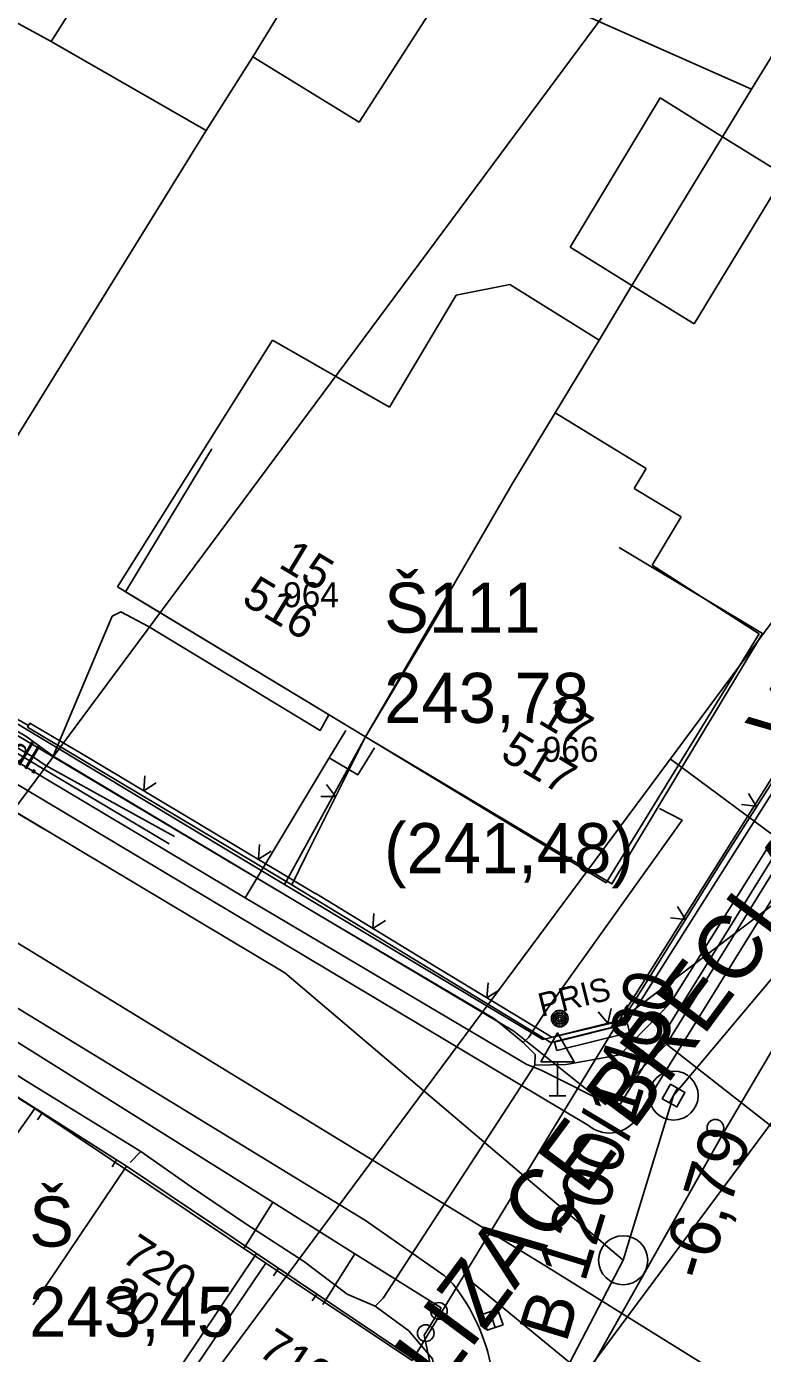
# Model space of a CAD drawing. Extents: x -601580 to 4, y -1204314 to 4.
# Drawn here: x -600257.89 to -600235.86, y -1203727.59 to -1203687.85 of the extents above; entities that cross this region are included whole.
import ezdxf

# ---------------------------------------------------------------- set-up
doc = ezdxf.new("R2010")
doc.units = 0
for name, color, linetype in [('00-EON NN', 7, 'Continuous'), ('00-EON VN', 7, 'Continuous'), ('00-INNOGY-NTL', 7, 'Continuous'), ('00-KN-HRANICE PARCEL', 7, 'Continuous'), ('00-KN-PARC. CISLA', 7, 'Continuous'), ('00-KN-VNITRNI KRESBA', 7, 'Continuous'), ('00-POLOHOPIS', 7, 'Continuous'), ('00-RAZÍTKO', 7, 'Continuous'), ('00-SITE KOM. KABEL', 7, 'Continuous'), ('00-VAK-KANAL-POTRUBI', 7, 'Continuous'), ('00-VAK-VODA-RAD IGIS', 7, 'Continuous'), ('Vrstva 25', 7, 'Continuous'), ('Vrstva 27', 7, 'Continuous'), ('Vrstva 28', 7, 'Continuous'), ('Vrstva 31', 7, 'Continuous'), ('Vrstva 34', 7, 'Continuous'), ('Vrstva 40', 7, 'Continuous'), ('Vrstva 6', 7, 'Continuous')]:
    doc.layers.add(name, color=color, linetype=linetype)

# ---------------------------------------------------------------- blocks, each defined once
blk = doc.blocks.new('6.30_148')
at = {"layer": 'Vrstva 27'}
blk.add_line((-0.25, -0.001), (0.25, 0.001), dxfattribs=at)
blk.add_lwpolyline([(-0.25, -0.25), (0.25, -0.25), (0.25, 0.25), (-0.25, 0.25)], close=True, dxfattribs=at)
blk = doc.blocks.new('6.30_154')
at = {"layer": 'Vrstva 27'}
blk.add_line((-0.25, 0), (0.25, 0), dxfattribs=at)
blk.add_lwpolyline([(-0.25, -0.251), (0.251, -0.25), (0.25, 0.251), (-0.251, 0.25)], close=True, dxfattribs=at)
blk = doc.blocks.new('6.01A_1448')
at = {"layer": 'Vrstva 25'}
for radius in [0.25, 0.2, 0.15, 0.1, 0.05]:
    blk.add_circle((0, 0), radius, dxfattribs=at)
blk = doc.blocks.new('6.14B_4')
at = {"layer": 'Vrstva 31'}
blk.add_circle((0, 0), 0.25, dxfattribs=at)
blk = doc.blocks.new('6.14B_6')
at = {"layer": 'Vrstva 31'}
blk.add_circle((0, 0), 0.25, dxfattribs=at)
blk = doc.blocks.new('6.14A_564')
at = {"layer": 'Vrstva 28'}
blk.add_circle((0, 0), 0.25, dxfattribs=at)
blk = doc.blocks.new('DL_38')
at = {"layer": 'Vrstva 40'}
blk.add_text('dl.', height=0.75, rotation=360, dxfattribs=at).set_placement((-0.174, -0.375))
blk = doc.blocks.new('VCHOD_1492')
at = {"layer": 'Vrstva 6'}
blk.add_line((0, 0.25), (0, 0), dxfattribs=at)
blk = doc.blocks.new('VCHOD_1494')
at = {"layer": 'Vrstva 6'}
blk.add_line((0, 0.25), (0, 0), dxfattribs=at)
blk = doc.blocks.new('VCHOD_1496')
at = {"layer": 'Vrstva 6'}
blk.add_line((-0.001, 0.25), (0, 0), dxfattribs=at)
blk = doc.blocks.new('VCHOD_1498')
at = {"layer": 'Vrstva 6'}
blk.add_line((-0.001, 0.25), (0, 0), dxfattribs=at)
blk = doc.blocks.new('5.270')
at = {"layer": 'Vrstva 34'}
for p, q in [((0, 1.018), (0, 0)), ((-0.25, 0), (0.25, 0))]:
    blk.add_line(p, q, dxfattribs=at)
blk.add_lwpolyline([(-0.5, 1.018), (0.5, 1.018), (0, 1.884)], close=True, dxfattribs=at)

msp = doc.modelspace()

# ---------------------------------------------------------------- linework, layer by layer
at = {"layer": '00-EON NN'}
msp.add_lwpolyline([(-600282.9, -1203694.38), (-600277.222, -1203697.801), (-600276.338, -1203698.576), (-600276.108, -1203698.717), (-600273.765, -1203700.301), (-600270.863, -1203701.921), (-600267.571, -1203704.079), (-600264.606, -1203705.854), (-600263.018, -1203706.814), (-600262.162, -1203707.101), (-600261.863, -1203706.583), (-600261.619, -1203706.961), (-600261.8, -1203707.274), (-600261.667, -1203707.418), (-600257.658, -1203709.748), (-600257.335, -1203709.974), (-600253.469, -1203712.108)], dxfattribs=at)
at = {"layer": '00-EON VN'}
msp.add_lwpolyline([(-600253.622, -1203712.322), (-600258.967, -1203709.149), (-600259.807, -1203708.439), (-600275.307, -1203699.269), (-600292.687, -1203688.819), (-600307.187, -1203679.949), (-600308.007, -1203680.199), (-600311.007, -1203684.889), (-600311.727, -1203685.219), (-600313.007, -1203684.869)], dxfattribs=at)
at = {"layer": '00-INNOGY-NTL'}
for p, q in [((-600248.83, -1203709.75), (-600248.33, -1203708.93)), ((-600251.35, -1203713.94), (-600248.83, -1203709.75)), ((-600251.4, -1203724.46), (-600250.52, -1203723.06)), ((-600249.02, -1203726.12), (-600248.07, -1203724.6))]:
    msp.add_line(p, q, dxfattribs=at)
for points in [[(-600240.2, -1203720.25), (-600231.48, -1203706.17), (-600223.49, -1203693.36), (-600215.31, -1203680.24), (-600213.87, -1203677.91), (-600208.88, -1203669.89), (-600204.63, -1203662.71), (-600203.15, -1203660.33), (-600198.88, -1203653.48), (-600198.19, -1203652.37), (-600196.44, -1203649.71), (-600194.5, -1203646.75), (-600192.66, -1203646.1), (-600191.34, -1203644.27), (-600190.94, -1203641.91), (-600187.06, -1203637.49), (-600183.73, -1203633.69), (-600183.52, -1203633.46), (-600182, -1203631.75)], [(-600240.2, -1203720.25), (-600242.49, -1203719.1), (-600242.92, -1203718.93), (-600251.35, -1203713.94), (-600251.9, -1203713.61), (-600266.36, -1203704.99), (-600266.82, -1203704.7), (-600272.19, -1203701.39), (-600276.83, -1203698.64), (-600283.58, -1203694.63), (-600285.57, -1203693.43), (-600296.81, -1203686.68), (-600301.28, -1203684), (-600307.41, -1203679.95), (-600309.24, -1203678.67), (-600322.08, -1203669.74)], [(-600313.19, -1203684.18), (-600311.2, -1203685.34), (-600309.19, -1203686.55), (-600308.85, -1203686.75), (-600303.69, -1203689.82), (-600294.98, -1203695.01), (-600276.12, -1203706.69), (-600274.1, -1203707.89), (-600273.98, -1203707.97), (-600271.3, -1203709.76), (-600267.96, -1203712), (-600267.43, -1203712.34), (-600262.98, -1203715.2), (-600259.56, -1203717.4), (-600250.52, -1203723.06), (-600248.07, -1203724.6), (-600245.48, -1203726.22)], [(-600247.48, -1203709.45), (-600247.98, -1203710.26), (-600248.83, -1203709.75)], [(-600295.95, -1203801.21), (-600295.65, -1203800.81), (-600287.36, -1203789.82), (-600286.53, -1203788.7), (-600278.7, -1203778.11), (-600278.55, -1203777.91), (-600275.98, -1203774.4), (-600270.38, -1203766.79), (-600268.42, -1203764.21), (-600266.21, -1203761.3), (-600264.99, -1203760.1), (-600261.02, -1203756.81), (-600258.4, -1203754.89), (-600252.86, -1203745.77), (-600247.26, -1203737.18), (-600244.78, -1203732.86), (-600245.17, -1203730.96), (-600245.99, -1203727.04), (-600245.48, -1203726.22)]]:
    msp.add_lwpolyline(points, dxfattribs=at)
at = {"layer": '00-KN-HRANICE PARCEL'}
for p, q in [((-600236.19, -1203689.73), (-600226.69, -1203674.22)), ((-600257.16, -1203688.3), (-600249.03, -1203675.41)), ((-600257.16, -1203688.3), (-600264, -1203684.55)), ((-600252.52, -1203690.96), (-600257.16, -1203688.3)), ((-600237.06, -1203691.15), (-600236.19, -1203689.73)), ((-600262.06, -1203706.4), (-600252.52, -1203690.96)), ((-600239.77, -1203695.61), (-600237.06, -1203691.15)), ((-600235.2, -1203692.3), (-600237.06, -1203691.15)), ((-600240.17, -1203717.65), (-600227.62, -1203697.68)), ((-600215.29, -1203698.75), (-600240.17, -1203717.65)), ((-600262.06, -1203706.4), (-600250.17, -1203713.54)), ((-600257.65, -1203720.25), (-600264.74, -1203715.78)), ((-600240.17, -1203717.65), (-600244.8, -1203725.25)), ((-600250.73, -1203724.88), (-600257.65, -1203720.25)), ((-600246.35, -1203727.8), (-600250.73, -1203724.88)), ((-600246.35, -1203727.8), (-600244.8, -1203725.25)), ((-600244.8, -1203725.25), (-600237.69, -1203731.09))]:
    msp.add_line(p, q, dxfattribs=at)
for points in [[(-600248.18, -1203683.94), (-600251.12, -1203688.76), (-600252.52, -1203690.96)], [(-600236.19, -1203689.73), (-600244.83, -1203685.88), (-600248.18, -1203683.94)], [(-600250.17, -1203713.54), (-600247.75, -1203709.12), (-600243.37, -1203701.56), (-600242.07, -1203699.42), (-600240.75, -1203697.24), (-600239.77, -1203695.61)], [(-600250.17, -1203713.54), (-600242.44, -1203718.18), (-600240.17, -1203717.65)], [(-600257.65, -1203720.25), (-600262.89, -1203727.66), (-600264.97, -1203730.6), (-600269.27, -1203736.69)], [(-600250.73, -1203724.88), (-600257.41, -1203734.73), (-600263.01, -1203742.99)]]:
    msp.add_lwpolyline(points, dxfattribs=at)
at = {"layer": '00-KN-VNITRNI KRESBA'}
for p, q in [((-600244.83, -1203685.88), (-600247.94, -1203690.71)), ((-600247.94, -1203690.71), (-600251.12, -1203688.76)), ((-600238.92, -1203689.99), (-600241.62, -1203694.46)), ((-600237.06, -1203691.15), (-600238.92, -1203689.99)), ((-600237.91, -1203696.75), (-600235.2, -1203692.3)), ((-600241.62, -1203694.46), (-600239.77, -1203695.61)), ((-600245.03, -1203695.89), (-600243.43, -1203695.58)), ((-600240.75, -1203697.24), (-600243.43, -1203695.58)), ((-600239.77, -1203695.61), (-600237.91, -1203696.75)), ((-600247.03, -1203699.25), (-600245.03, -1203695.89)), ((-600255.17, -1203704.63), (-600250.53, -1203697.24)), ((-600250.53, -1203697.24), (-600247.03, -1203699.25)), ((-600242.07, -1203699.42), (-600239.34, -1203701.09)), ((-600239.7, -1203701.68), (-600239.34, -1203701.09)), ((-600239.7, -1203701.68), (-600238.3, -1203702.53)), ((-600239.16, -1203703.98), (-600238.3, -1203702.53)), ((-600235.96, -1203706.04), (-600239.16, -1203703.98)), ((-600247.75, -1203709.12), (-600255.17, -1203704.63)), ((-600240.54, -1203713.49), (-600235.96, -1203706.04)), ((-600240.54, -1203713.49), (-600247.75, -1203709.12))]:
    msp.add_line(p, q, dxfattribs=at)
at = {"layer": '00-POLOHOPIS'}
for p, q in [((-600225.374, -1203697.491), (-600239.687, -1203720.623)), ((-600275.949, -1203706.383), (-600247.749, -1203723.603)), ((-600241.072, -1203720.758), (-600262.433, -1203708.004)), ((-600257.838, -1203708.785), (-600258.776, -1203708.263)), ((-600257.868, -1203708.836), (-600257.791, -1203708.707)), ((-600242.083, -1203718.26), (-600239.905, -1203717.719)), ((-600242.021, -1203718.513), (-600239.843, -1203717.972)), ((-600239.843, -1203717.972), (-600239.905, -1203717.719)), ((-600242.021, -1203718.513), (-600242.083, -1203718.26)), ((-600257.427, -1203720.376), (-600255.201, -1203721.791)), ((-600247.749, -1203723.603), (-600245.392, -1203725.256)), ((-600250.355, -1203725.034), (-600249.204, -1203725.807)), ((-600245.392, -1203725.256), (-600245.12, -1203725.514))]:
    msp.add_line(p, q, dxfattribs=at)
for points in [[(-600245.187, -1203704.824), (-600247.75, -1203709.117), (-600254.933, -1203704.78), (-600252.349, -1203700.5)], [(-600240.151, -1203703.449), (-600235.865, -1203706.024), (-600240.371, -1203713.523), (-600247.75, -1203709.117), (-600245.187, -1203704.824)], [(-600233.075, -1203706.85), (-600239.945, -1203717.716), (-600242.195, -1203718.273), (-600249.955, -1203713.557), (-600257.868, -1203708.836)], [(-600233.202, -1203706.77), (-600237.108, -1203712.891)], [(-600256.104, -1203709.714), (-600257.791, -1203708.707)], [(-600247.75, -1203709.117), (-600249.529, -1203712.699)], [(-600252.669, -1203711.763), (-600256.104, -1203709.714)], [(-600254.354, -1203710.292), (-600254.387, -1203710.738), (-600254.01, -1203710.497)], [(-600249.087, -1203710.909), (-600248.64, -1203710.908), (-600248.909, -1203710.551)], [(-600236.494, -1203711.152), (-600236.049, -1203711.195), (-600236.282, -1203710.813)], [(-600249.238, -1203713.818), (-600249.878, -1203713.428), (-600252.67, -1203711.763)], [(-600250.919, -1203712.342), (-600250.952, -1203712.788), (-600250.575, -1203712.546)], [(-600249.529, -1203712.699), (-600249.955, -1203713.557)], [(-600237.108, -1203712.891), (-600239.227, -1203716.284)], [(-600245.82, -1203715.895), (-600249.238, -1203713.817)], [(-600247.492, -1203714.41), (-600247.529, -1203714.856), (-600247.15, -1203714.618)], [(-600238.613, -1203714.545), (-600238.168, -1203714.587), (-600238.401, -1203714.206)], [(-600257.692, -1203726.131), (-600254.906, -1203721.979), (-600264.536, -1203715.864), (-600267.216, -1203720.085)], [(-600242.401, -1203717.972), (-600245.82, -1203715.895)], [(-600244.074, -1203716.488), (-600244.11, -1203716.933), (-600243.732, -1203716.695)], [(-600239.227, -1203716.283), (-600240.04, -1203717.585), (-600242.17, -1203718.112), (-600242.402, -1203717.972)], [(-600240.782, -1203717.357), (-600240.492, -1203717.697), (-600240.394, -1203717.26)], [(-600257.692, -1203726.131), (-600254.906, -1203721.979), (-600251.011, -1203724.593), (-600253.797, -1203728.745)], [(-600253.797, -1203728.745), (-600251.011, -1203724.593), (-600246.226, -1203727.804), (-600246.48, -1203733.791), (-600251.852, -1203742.147), (-600256.058, -1203739.443)]]:
    msp.add_lwpolyline(points, dxfattribs=at)
for centre, radius, start, end in [((-600240.446, -1203720.01), 0.975, 230.0536, 321.0808), ((-600249.82, -1203729.178), 5.96, 343.66, 37.9431)]:
    msp.add_arc(centre, radius, start, end, dxfattribs=at)
at = {"layer": '00-RAZÍTKO'}
for p, q in [((-600238.621, -1203709.78), (-600207.259, -1203733.059)), ((-600269.697, -1203766.625), (-600231.453, -1203715.101))]:
    msp.add_line(p, q, dxfattribs=at)
msp.add_lwpolyline([(-600295.297, -1203700.056), (-600263.642, -1203657.411), (-600234.397, -1203679.119), (-600266.051, -1203721.765)], close=True, dxfattribs=at)
msp.add_lwpolyline([(-600276.866, -1203761.304), (-600220.331, -1203685.138)], dxfattribs=at)
at = {"layer": '00-SITE KOM. KABEL'}
for points in [[(-600238.73, -1203718.32), (-600229.65, -1203703.65), (-600215.97, -1203681.5), (-600208.47, -1203669.5), (-600202.43, -1203659.43), (-600198.13, -1203652.76), (-600191.9, -1203644.36), (-600182.08, -1203632.22), (-600175.22, -1203624.74), (-600171.57, -1203620.8), (-600170.9, -1203620.45), (-600170.66, -1203619.82), (-600162.89, -1203611.32), (-600154.76, -1203602.44), (-600154.39, -1203600.87), (-600148.06, -1203593.79)], [(-600329.02, -1203689.27), (-600327.65, -1203686.16), (-600327.07, -1203683.69), (-600326.94, -1203681.95), (-600327.13, -1203680.22), (-600326.9, -1203679.6), (-600320.9, -1203672.11), (-600319.87, -1203671.25), (-600312.14, -1203676.45), (-600307.68, -1203679.27), (-600299.7, -1203684.11), (-600292.77, -1203688.32), (-600284.45, -1203693.32), (-600273.46, -1203699.98), (-600262.73, -1203706.4), (-600257.97, -1203709.2), (-600243.31, -1203717.93), (-600240.56, -1203720.13), (-600238.73, -1203718.32)], [(-600242.68, -1203718.95), (-600241.74, -1203718.93), (-600240.13, -1203718.64), (-600238.61, -1203717.09), (-600232.73, -1203707.68), (-600230.04, -1203703.32), (-600226.57, -1203697.57), (-600224.69, -1203694.97), (-600222.94, -1203692.01), (-600222.45, -1203690.59), (-600217.67, -1203682.82), (-600215.89, -1203680.49), (-600212.84, -1203675.43)], [(-600265.58, -1203704.65), (-600264.28, -1203705.42), (-600262.66, -1203706.35), (-600262.08, -1203706.6), (-600261.48, -1203707.09), (-600257.92, -1203709.1), (-600257.1, -1203709.7)], [(-600248.84, -1203708.46), (-600249.1, -1203708.93), (-600254.24, -1203705.82), (-600255.07, -1203705.38), (-600255.33, -1203705.51), (-600257.1, -1203709.7)], [(-600257.1, -1203709.7), (-600251.89, -1203712.81), (-600249.32, -1203714.35), (-600243.88, -1203717.57)], [(-600238.94, -1203711.27), (-600238.27, -1203711.62), (-600242.32, -1203717.29), (-600242.86, -1203718.11)], [(-600251.89, -1203712.81), (-600249.32, -1203714.35)], [(-600243.88, -1203717.57), (-600243.03, -1203718.27)], [(-600259.85, -1203718.12), (-600258.03, -1203719.35), (-600254.47, -1203721.54)], [(-600242.86, -1203718.11), (-600243.03, -1203718.27)], [(-600243.03, -1203718.27), (-600242.67, -1203718.63), (-600242.68, -1203718.95)], [(-600235.23, -1203765.23), (-600240.65, -1203761.08), (-600241.86, -1203760.15), (-600241.91, -1203759.91), (-600241.01, -1203757.3), (-600238.98, -1203751.29), (-600237.59, -1203746.58), (-600234.99, -1203737.4), (-600233.35, -1203732.5), (-600229.76, -1203726.69), (-600229.41, -1203725.62), (-600238.73, -1203718.32)], [(-600242.68, -1203718.95), (-600247.22, -1203725.93), (-600247.46, -1203726.17)], [(-600247.22, -1203725.93), (-600242.68, -1203718.95)], [(-600258.03, -1203719.35), (-600254.47, -1203721.54)], [(-600254.79, -1203721.87), (-600254.47, -1203721.54)], [(-600254.47, -1203721.54), (-600252.97, -1203722.6), (-600251.33, -1203723.7), (-600249.6, -1203724.82), (-600248.3, -1203725.81), (-600247.46, -1203726.17)], [(-600249.6, -1203724.82), (-600251.33, -1203723.7)], [(-600247.46, -1203726.17), (-600246.45, -1203726.91), (-600245.74, -1203727.75), (-600245.58, -1203728.9), (-600245.6, -1203730.45)], [(-600245.58, -1203728.9), (-600245.74, -1203727.75), (-600246.45, -1203726.91), (-600247.46, -1203726.17)]]:
    msp.add_lwpolyline(points, dxfattribs=at)
at = {"layer": '00-VAK-KANAL-POTRUBI'}
for points in [[(-600311.102, -1203679.776), (-600279.472, -1203698.674), (-600257.382, -1203711.874)], [(-600311.102, -1203679.776), (-600279.472, -1203698.674), (-600250.164, -1203716.186), (-600240.031, -1203724.796)], [(-600225.375, -1203704.212), (-600238.521, -1203719.864)], [(-600238.521, -1203719.864), (-600240.031, -1203724.796)], [(-600240.031, -1203724.796), (-600243.482, -1203731.424), (-600245.022, -1203733.915), (-600249.522, -1203741.19), (-600259.43, -1203757.209), (-600263.646, -1203763.102)]]:
    msp.add_lwpolyline(points, dxfattribs=at)
for centre in [(-600238.521, -1203719.864), (-600240.031, -1203724.796)]:
    msp.add_circle(centre, 0.735, dxfattribs=at)
at = {"layer": '00-VAK-VODA-RAD IGIS'}
for points in [[(-600236.89, -1203728.365), (-600242.377, -1203724.953), (-600264, -1203711.729), (-600288.949, -1203696.473), (-600297.916, -1203690.812), (-600315.791, -1203680.191)], [(-600235.063, -1203717.65), (-600237.019, -1203720.962)], [(-600237.019, -1203720.962), (-600247.043, -1203738.764), (-600258.194, -1203754.202), (-600265.436, -1203763.558), (-600282.474, -1203785.988), (-600297.618, -1203805.864)]]:
    msp.add_lwpolyline(points, dxfattribs=at)

# ---------------------------------------------------------------- block references
at = {"layer": '00-POLOHOPIS'}
for name, p, xscale, yscale, rotation in [('DL_38', (-600258.159, -1203709.5), 0.99999791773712, 0.99999791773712, -30.905370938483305), ('6.01A_1448', (-600241.931, -1203717.558), 0.9999978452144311, 0.999997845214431, -15.321552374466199), ('6.30_148', (-600238.521, -1203719.864), 1.0000013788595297, 1.0000013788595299, -119.04514536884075), ('VCHOD_1492', (-600257.427, -1203720.376), 1.000000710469, 1.0000007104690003, 147.5572717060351), ('VCHOD_1494', (-600255.201, -1203721.791), 1.000000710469, 1.0000007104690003, 147.5572717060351), ('VCHOD_1496', (-600250.361, -1203725.051), 1.00000071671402, 1.0000007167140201, 146.1150206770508), ('VCHOD_1498', (-600249.204, -1203725.807), 1.00000071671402, 1.0000007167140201, 146.1150206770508), ('6.14B_6', (-600245.549, -1203726.314), 1.00000149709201, 1.00000149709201, 13.949597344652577), ('6.30_154', (-600243.945, -1203726.574), 1.00000214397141, 1.00000214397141, 108.91924343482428), ('6.14B_4', (-600245.943, -1203726.978), 1.00000149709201, 1.00000149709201, 13.949597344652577)]:
    msp.add_blockref(name, p, dxfattribs=dict(at, xscale=xscale, yscale=yscale, rotation=rotation))
for name, p in [('5.270', (-600241.997, -1203719.87)), ('6.14A_564', (-600237.271, -1203720.83))]:
    msp.add_blockref(name, p, dxfattribs=at)

# ---------------------------------------------------------------- texts
at = {"layer": '00-KN-PARC. CISLA'}
for s, p in [('964', (-600250.214, -1203705.24)), ('966', (-600242.444, -1203709.87))]:
    msp.add_text(s, height=0.75, dxfattribs=at).set_placement(p)
at = {"layer": '00-POLOHOPIS'}
for s, height, rotation, p in [('15', 1, 328.877, (-600250.384, -1203704.022)), ('516', 1, 328.877, (-600251.494, -1203705.104)), ('17', 1, 329.1586, (-600242.619, -1203708.686)), ('517', 1, 329.1586, (-600243.753, -1203709.756)), ('PRIS', 0.7, 13.9496, (-600242.473, -1203717.506)), ('720', 1, 326.1351, (-600255.108, -1203724.779)), ('20', 1, 326.1351, (-600255.576, -1203726.028)), ('719', 1, 326.1351, (-600251.014, -1203727.603))]:
    msp.add_text(s, height=height, rotation=rotation, dxfattribs=at).set_placement(p)
at = {"layer": '00-RAZÍTKO'}
for s, height, p in [('Vodovody a kanalizace ', 1.6739, (-600235.065, -1203709.701)), ('VODOVODY A KANALIZACE BŘECLAV, A.S.', 1.89879, (-600260.179, -1203748.477))]:
    msp.add_text(s, height=height, rotation=53.4147, dxfattribs=at).set_placement(p)
at = {"layer": '00-VAK-KANAL-POTRUBI'}
for s, p in [('Š111', (-600247.187, -1203706.003)), ('243,78 ', (-600247.187, -1203708.704)), ('(241,48)', (-600247.187, -1203713.204)), ('Š', (-600257.814, -1203724.387)), ('243,45 ', (-600257.814, -1203727.087))]:
    msp.add_text(s, height=1.5, dxfattribs=at).set_placement(p)
for s, p in [('B 1200/1400', (-600241.739, -1203727.302)), ('-6,79', (-600237.516, -1203725.465))]:
    msp.add_text(s, height=1.5, rotation=72.98, dxfattribs=at).set_placement(p)

doc.saveas('drawing.dxf')
